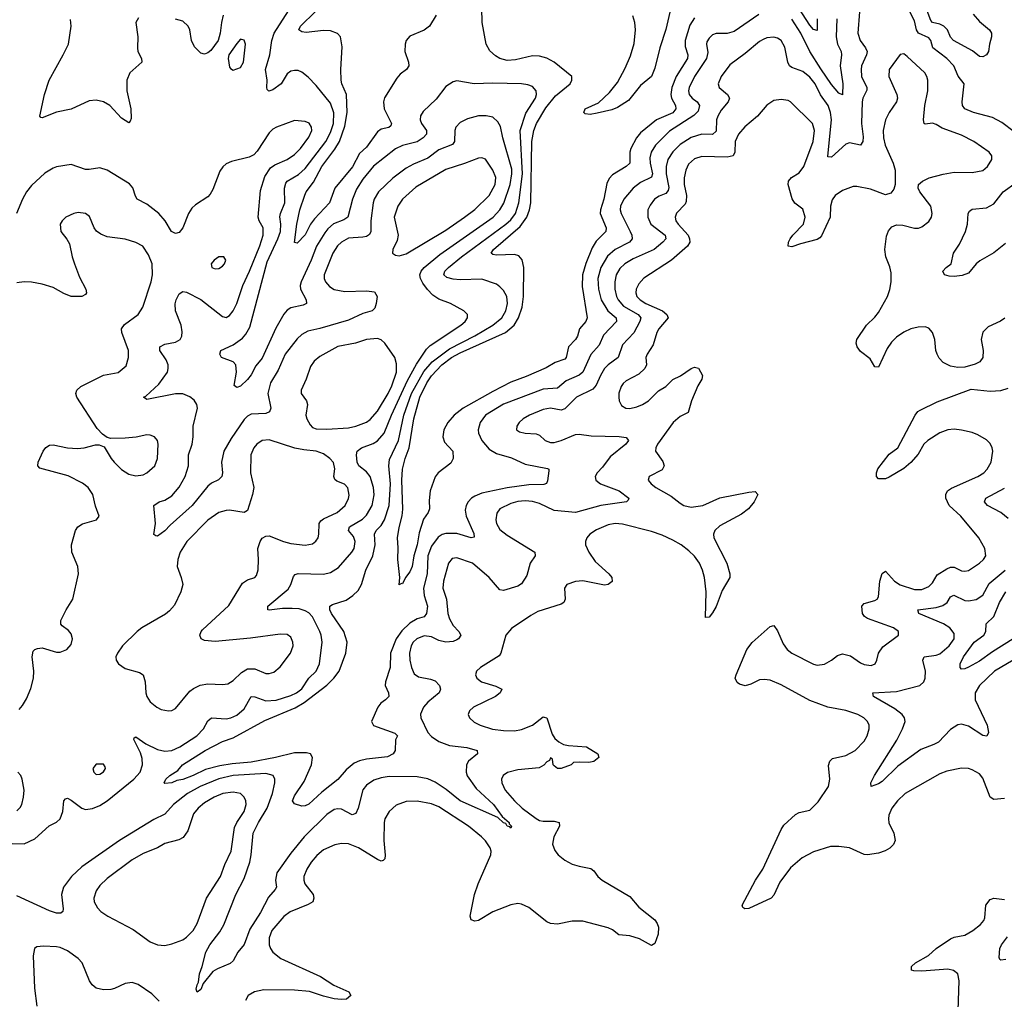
# Model space of a CAD drawing. Header units: inches. Extents: x 1449094 to 1618372, y 389908 to 534307.
# Tile 453 of 494: x 1590265 to 1595728, y 510648 to 516086. Entities that reach past the tile are written whole.
import ezdxf

# ---------------------------------------------------------------- set-up
doc = ezdxf.new("R2010")
doc.units = ezdxf.units.IN
doc.header["$MEASUREMENT"] = 0
doc.layers.add('B5591', color=7, linetype='Continuous')

msp = doc.modelspace()

# ---------------------------------------------------------------- linework, layer by layer
at = {"layer": 'B5591', "color": 5}
for points, elevation in [([(1593908.8, 516290), (1593850, 516032.1), (1593816.3, 515930), (1593790, 515816.3), (1593770, 515769.7), (1593710, 515720.9), (1593642.7, 515637.3), (1593582.2, 515597.8), (1593550, 515584.5), (1593470, 515566.4), (1593430, 515559.7), (1593403.1, 515563.1), (1593395.1, 515570), (1593403.5, 515590), (1593476.2, 515623.8), (1593537.7, 515682.3), (1593582.1, 515737.9), (1593624, 515816), (1593654.5, 515885.5), (1593674.2, 515954.2), (1593682.8, 516030), (1593678, 516070), (1593667.3, 516107.3)], 380), ([(1594365.8, 516114.2), (1594230, 516020.2), (1594190, 516009), (1594130, 516009.8), (1594110, 516002), (1594090, 515983.5), (1594078, 515962), (1594075.2, 515950), (1594083.2, 515903.2), (1594076, 515870), (1594008.6, 515770), (1593979.8, 515710), (1593976.4, 515690), (1593980.4, 515670), (1593997.1, 515650), (1594024.6, 515630), (1594037.9, 515610), (1594030, 515577.6), (1594006.2, 515553.8), (1593870, 515467.5), (1593792.1, 515390), (1593769, 515350), (1593762, 515318), (1593762.5, 515290), (1593776.6, 515230), (1593770, 515211.1), (1593710, 515181.4), (1593669.3, 515150.7), (1593617.5, 515090), (1593598.9, 515050), (1593597.2, 515030), (1593602.1, 515010), (1593653.2, 514910), (1593661.9, 514890), (1593664.3, 514870), (1593648, 514850), (1593570.1, 514809.9), (1593527.4, 514772.6), (1593489.4, 514710.6), (1593473.2, 514650), (1593475.9, 514590), (1593491.5, 514530), (1593527.8, 514470), (1593574.2, 514430), (1593577.4, 514410), (1593504.8, 514335.2), (1593481.2, 514278.8), (1593433.4, 514226.6), (1593390.1, 514130), (1593370, 514112.8), (1593298.2, 514081.8), (1593250, 514040.8), (1593170, 514034.5), (1592950, 513952.2), (1592850.3, 513890), (1592819.7, 513850), (1592809.1, 513810), (1592811.1, 513790), (1592829.2, 513750), (1592870, 513701.8), (1592910, 513678), (1592994.1, 513654.1), (1593070, 513618.7), (1593194.1, 513594.1), (1593200.5, 513590), (1593201.1, 513581.1), (1593194.3, 513525.7), (1593188.5, 513511.5), (1593173.7, 513506.3), (1593090, 513504.2), (1592970, 513487.7), (1592830, 513457.3), (1592790, 513441.7), (1592771.4, 513430), (1592753.2, 513410), (1592742.3, 513390), (1592737.5, 513362.5), (1592742.3, 513330), (1592785.7, 513234.3), (1592786.4, 513213.6), (1592770, 513209.1), (1592690, 513234.4), (1592630, 513234), (1592610, 513227.9), (1592587, 513213), (1592550, 513163.1), (1592529.2, 513110), (1592526.3, 513010), (1592505.1, 512930), (1592510, 512890.3), (1592528, 512830), (1592523.3, 512790), (1592509.1, 512770.9), (1592470, 512759.7), (1592430, 512736.4), (1592385.9, 512694.1), (1592353.8, 512650), (1592323.5, 512570), (1592320.5, 512490), (1592294, 512410), (1592293.8, 512390), (1592312.2, 512350), (1592314, 512330), (1592295.8, 512310), (1592268.7, 512291.3), (1592251.7, 512270), (1592217.1, 512190), (1592227.6, 512167.6), (1592346, 512126), (1592362, 512110), (1592351, 512089), (1592347.7, 512030), (1592338, 512010), (1592306.1, 511993.9), (1592190, 511981.6), (1592150, 511971.5), (1592121.2, 511958.8), (1592077.5, 511922.5), (1592030, 511868.4), (1591941.7, 511798.3), (1591870, 511731.6), (1591850, 511722), (1591830, 511721.2), (1591790, 511732.7), (1591779.6, 511750), (1591790, 511778.4), (1591843.1, 511856.9), (1591883.7, 511950), (1591890.6, 511990.6), (1591878, 512010), (1591856.8, 512016.8), (1591790, 512016.1), (1591684.4, 511990), (1591550, 511964), (1591443.9, 511956.1), (1591376.2, 511943.8), (1591295.6, 511924.4), (1591228, 511890), (1591170, 511869), (1591137.2, 511862.8), (1591110, 511849.7), (1591070, 511846.6), (1591066, 511850), (1591076, 511870), (1591098, 511890), (1591142.2, 511917.8), (1591169, 511950), (1591294.7, 512030), (1591390, 512079.8), (1591450, 512099.5), (1591624.7, 512195.3), (1591793.9, 512266.1), (1591844.4, 512295.6), (1591970, 512392), (1592008.8, 512430), (1592038.1, 512470), (1592075.7, 512570), (1592081.4, 512630), (1592062.9, 512690), (1591995.2, 512790), (1591986.3, 512810), (1591985.1, 512830), (1592000.5, 512839.5), (1592076, 512864), (1592114, 512890), (1592143, 512917), (1592161.7, 512950), (1592184.9, 513030), (1592224.7, 513110), (1592238.3, 513170), (1592234, 513230), (1592243.2, 513250), (1592270, 513277.7), (1592289.9, 513310), (1592315.1, 513390), (1592323.1, 513510), (1592312.8, 513610), (1592316.3, 513643.7), (1592367.8, 513750), (1592396.5, 513890), (1592439, 514010), (1592507, 514133), (1592553.4, 514186.6), (1592650, 514257.9), (1592790, 514330.4), (1592891.2, 514390), (1592939.6, 514430), (1592962.8, 514470), (1592971.6, 514510), (1592968, 514550), (1592950, 514581.7), (1592930, 514603.5), (1592910, 514616.8), (1592830, 514644.8), (1592710, 514641.6), (1592670, 514644.8), (1592635.5, 514655.5), (1592618.7, 514670), (1592624.2, 514690), (1592643.7, 514710), (1592716.1, 514770), (1592962.7, 514950), (1592990, 514975.7), (1593015.3, 515010), (1593035.6, 515070), (1593054.3, 515230), (1593042.6, 515470), (1593073.9, 515566.1), (1593126.6, 515650), (1593132.5, 515670), (1593131.1, 515690), (1593110, 515714.4), (1593084.8, 515724.8), (1593050, 515729.8), (1592890, 515733.5), (1592786, 515730), (1592690, 515745.6), (1592670, 515740.7), (1592630, 515714), (1592575.1, 515644.9), (1592504.1, 515575.9), (1592488.8, 515551.2), (1592486.5, 515530), (1592494.5, 515510), (1592523, 515470), (1592521.5, 515450), (1592503.5, 515430), (1592470, 515408.1), (1592390, 515386.5), (1592350, 515368.5), (1592228.1, 515271.9), (1592170, 515199.8), (1592134.4, 515145.6), (1592111.9, 515090), (1592085.6, 514990), (1592064.6, 514975.4), (1592007.2, 514952.8), (1591975.1, 514924.9), (1591957.7, 514902.3), (1591911.4, 514828.6), (1591883, 514750), (1591827, 514630), (1591822.1, 514610), (1591823.5, 514590), (1591853.8, 514530), (1591855.8, 514510), (1591838.7, 514501.3), (1591770, 514485.7), (1591750, 514473.6), (1591730, 514450.9), (1591686.9, 514373.1), (1591610, 514207.4), (1591576.3, 514163.7), (1591550, 514114), (1591530, 514088.2), (1591490, 514051.8), (1591470, 514043.7), (1591456, 514056), (1591467.9, 514130), (1591464, 514170), (1591450, 514186.3), (1591385.2, 514210), (1591375.1, 514230), (1591380.9, 514250), (1591450, 514281.6), (1591501.5, 514318.5), (1591520.5, 514339.5), (1591541.5, 514378.5), (1591638.3, 514741.7), (1591698.3, 514870), (1591711.9, 514910), (1591714.6, 514950), (1591709.4, 514990.6), (1591712, 515010), (1591735.8, 515070), (1591735.2, 515150), (1591742.1, 515177.9), (1591750, 515190.1), (1591812.9, 515227.1), (1591850, 515259.4), (1591963.4, 515410), (1591990, 515459.7), (1592006.1, 515510), (1592008, 515568), (1591990, 515622.2), (1591910, 515719.7), (1591865.9, 515765.9), (1591830, 515794), (1591810, 515802.9), (1591790, 515804.5), (1591770, 515799.5), (1591750, 515785.2), (1591716.4, 515730), (1591670, 515695.6), (1591648.1, 515688.1), (1591638.6, 515698.6), (1591636.2, 515710), (1591638, 515750), (1591629.3, 515810), (1591652.3, 515890), (1591663.7, 515970), (1591676.9, 516010), (1591790, 516187.4)], 440), ([(1592576.9, 516110), (1592538.4, 516050), (1592510, 516028.2), (1592430, 515993.8), (1592409.2, 515970), (1592403.5, 515950), (1592401.5, 515910), (1592423.2, 515850), (1592423.6, 515830), (1592411.6, 515810), (1592376.4, 515783.6), (1592358.5, 515761.5), (1592290, 515651.6), (1592283.2, 515630), (1592287.2, 515590), (1592329, 515510), (1592324.2, 515495.8), (1592312.6, 515487.4), (1592270, 515477.7), (1592250, 515463.1), (1592190, 515378.7), (1592150, 515343.4), (1592111.7, 515268.3), (1592014.5, 515150), (1591984.7, 515070), (1591900.5, 514979.5), (1591879.5, 514950), (1591850, 514891.3), (1591805.2, 514845.2), (1591789.7, 514849.7), (1591802.1, 514950), (1591819.3, 515030), (1591847.4, 515112.6), (1591855.5, 515130), (1591896.3, 515183.7), (1591941.2, 515270), (1592013.5, 515366.5), (1592038.9, 515410), (1592070, 515494.7), (1592082.4, 515570), (1592078.7, 515670), (1592052, 515730), (1592048.8, 515750), (1592047, 515810), (1592054.4, 515934.4), (1592045.5, 515990), (1592029.3, 516009.3), (1591990, 516023.4), (1591950, 516025.6), (1591853.8, 516013.8), (1591830, 516017.4), (1591813.6, 516030), (1591822.7, 516050), (1591990, 516214.2)], 420), ([(1594924.6, 516130), (1594915.1, 516010), (1594929.4, 515970), (1594959, 515930), (1594966.8, 515910), (1594964.1, 515890), (1594936.1, 515830), (1594933.5, 515810), (1594936.6, 515770), (1594965, 515710), (1594965.8, 515694.2), (1594943.2, 515650), (1594940.1, 515630), (1594936.1, 515510), (1594945, 515435), (1594943.9, 515410), (1594930, 515389.8), (1594870, 515401.8), (1594850, 515394.8), (1594770, 515322), (1594750, 515325.2), (1594749, 515329), (1594769.2, 515530), (1594764.5, 515570), (1594750.8, 515610), (1594707.7, 515667.7), (1594678.5, 515730), (1594650, 515766.8), (1594610, 515797.5), (1594550, 515820.7), (1594536.8, 515830), (1594527.4, 515850), (1594510, 515932.3), (1594489.8, 515969.8), (1594470, 515983.1), (1594450, 515987.8), (1594410, 515984.1), (1594390, 515976.2), (1594370, 515964.8), (1594290, 515897.1), (1594205.4, 515834.6), (1594156.8, 515770), (1594141.2, 515730), (1594146.7, 515710), (1594193, 515670), (1594203.2, 515650), (1594196.5, 515630), (1594157.5, 515582.6), (1594138, 515550), (1594132.2, 515530), (1594130, 515466.3), (1594110, 515449.1), (1594050, 515449.9), (1593990, 515431.6), (1593930, 515392.4), (1593888.4, 515351.6), (1593862.2, 515310), (1593853, 515270), (1593852.7, 515230), (1593866.1, 515153.9), (1593863, 515137), (1593850, 515121.4), (1593813.5, 515106.5), (1593788.1, 515090), (1593763, 515057), (1593751.1, 515030), (1593750.9, 514990), (1593767.8, 514950), (1593846.5, 514890), (1593851, 514870), (1593834.2, 514850), (1593784.7, 514810), (1593670, 514757.7), (1593623.2, 514730), (1593595.8, 514704.2), (1593575.3, 514670), (1593567, 514630), (1593567.7, 514590), (1593576.3, 514550), (1593586.3, 514530), (1593616.2, 514496.2), (1593696.8, 514450), (1593712.5, 514430), (1593706.9, 514410), (1593673.1, 514346.9), (1593610, 514280.9), (1593585.8, 514210), (1593530, 514170.6), (1593510.9, 514149.1), (1593487.6, 514110), (1593463.8, 514056.2), (1593445.9, 514034.1), (1593354.9, 513990), (1593290, 513926.4), (1593270, 513918.8), (1593210, 513929.8), (1593170, 513921.5), (1593094.4, 513890), (1593058.7, 513870), (1593037, 513850), (1593023.7, 513830), (1593022.4, 513810), (1593037.7, 513797.7), (1593070, 513790.3), (1593130, 513787.4), (1593150, 513779.5), (1593180.5, 513750), (1593210, 513739.7), (1593230, 513739.7), (1593269.2, 513749.2), (1593350, 513783.2), (1593370, 513785.5), (1593436, 513776), (1593591.5, 513771.5), (1593630, 513766), (1593643.1, 513750), (1593628.7, 513730), (1593541, 513659), (1593498.8, 513601.2), (1593469.1, 513570), (1593458.6, 513550), (1593462, 513530), (1593487.8, 513510), (1593591.5, 513470), (1593645.5, 513430), (1593641.4, 513418.6), (1593631.3, 513410), (1593490, 513388.9), (1593350, 513350.9), (1593230, 513361.3), (1593150, 513399.5), (1593110, 513411), (1593070, 513415.6), (1593030, 513411.6), (1592990, 513400.6), (1592929.6, 513370.4), (1592912.7, 513347.3), (1592906.4, 513310), (1592910.2, 513290), (1592930, 513256.9), (1592970, 513223.8), (1593122.6, 513130), (1593124.6, 513110), (1593097.2, 513070), (1593079.6, 513000.4), (1593050, 512954), (1593030, 512941.1), (1592950, 512917.3), (1592930, 512921.7), (1592870.9, 512990), (1592778, 513070), (1592690, 513098.3), (1592665.7, 513094.3), (1592644, 513070), (1592616.6, 512970), (1592612.6, 512930), (1592633.4, 512870), (1592641.5, 512790), (1592650, 512760.5), (1592670, 512722.4), (1592702.4, 512690), (1592712, 512670), (1592699.5, 512650), (1592690, 512643.5), (1592670, 512634.6), (1592630, 512630.6), (1592590, 512639.4), (1592550, 512660.6), (1592510, 512666.6), (1592468.1, 512650), (1592448.5, 512630), (1592437.1, 512610), (1592427.3, 512570), (1592430, 512531.3), (1592439.3, 512490), (1592454.4, 512454.4), (1592477.5, 512437.5), (1592545.3, 512425.3), (1592570, 512415.6), (1592594, 512390), (1592600.3, 512370), (1592591.8, 512350), (1592530, 512298.2), (1592505.2, 512270), (1592488.8, 512231.2), (1592491, 512210), (1592530, 512129.2), (1592550, 512106.2), (1592590, 512078.7), (1592650, 512056.4), (1592745.8, 512045.7), (1592803, 512030), (1592804.9, 512010), (1592755.5, 511970), (1592744.3, 511950), (1592741.7, 511910), (1592748.2, 511888.2), (1592797.7, 511817.7), (1592893.7, 511730), (1592942.5, 511662.5), (1592980.5, 511630), (1592981.6, 511621.6), (1592994.4, 511610), (1592990, 511599), (1592985.6, 511605.6), (1592970, 511609.7), (1592963.3, 511623.3), (1592950, 511628.4), (1592918.4, 511658.4), (1592710, 511749.9), (1592632, 511812), (1592570, 511853.6), (1592530, 511872.8), (1592470, 511884), (1592315.1, 511884.9), (1592270, 511878.3), (1592230, 511865), (1592190, 511837.8), (1592169.1, 511810.9), (1592143.3, 511710), (1592130, 511680.4), (1592110, 511672.5), (1592050, 511704.2), (1592030, 511706.5), (1592010, 511701.5), (1591970, 511673.5), (1591843.5, 511550), (1591770, 511458.6), (1591691.4, 511350), (1591684.5, 511310), (1591689.3, 511270), (1591683, 511257), (1591644.9, 511215.1), (1591600.6, 511130), (1591542.6, 511037.4), (1591510, 510952.8), (1591474.7, 510910), (1591450, 510862), (1591433.4, 510846.6), (1591362, 510818), (1591337.1, 510802.9), (1591284, 510736), (1591270, 510702), (1591250, 510688), (1591245.2, 510705.2), (1591249.3, 510729.3), (1591256.5, 510743.5), (1591262.9, 510790), (1591278.4, 510830), (1591298.2, 510910), (1591319.8, 510950), (1591376.4, 511023.6), (1591397.9, 511062.1), (1591463.8, 511230), (1591510, 511318.9), (1591541.5, 511410), (1591549.9, 511449.9), (1591560.2, 511570), (1591589.9, 511630), (1591638.7, 511710), (1591668.6, 511790), (1591681.6, 511850), (1591681.5, 511870), (1591671.3, 511890), (1591630, 511900.8), (1591450, 511889.9), (1591370, 511871.5), (1591266.4, 511830), (1591195.7, 511790), (1591119.1, 511730), (1591070, 511675.2), (1591010, 511645.7), (1590819.7, 511530), (1590610, 511383.4), (1590552, 511330), (1590508.1, 511270), (1590497.8, 511230), (1590506.7, 511150), (1590503.8, 511136.2), (1590493, 511127), (1590470, 511127.1), (1590430, 511138.7), (1590250, 511222.5)], 460), ([(1594010, 516095.7), (1593983.9, 516056.1), (1593957.4, 515970), (1593957.4, 515937.4), (1593971.7, 515890), (1593970.6, 515870), (1593908, 515770), (1593883.4, 515710), (1593878.4, 515670), (1593882, 515650), (1593904, 515610), (1593906, 515590), (1593890, 515568.1), (1593799, 515530), (1593710, 515458.3), (1593687.5, 515430), (1593655.9, 515370), (1593650.8, 515350), (1593650.7, 515289.3), (1593629.6, 515270.4), (1593554.7, 515225.3), (1593535.7, 515204.3), (1593523.3, 515176.6), (1593506.5, 515090), (1593487.3, 515030), (1593486.2, 515010), (1593518.7, 514930), (1593518, 514910), (1593464.3, 514855.7), (1593440.8, 514819.2), (1593406.7, 514733.3), (1593388.3, 514670), (1593385.3, 514605.3), (1593414.5, 514430), (1593406.2, 514410), (1593371.1, 514370), (1593359.8, 514330), (1593349, 514311), (1593311, 514270), (1593296.6, 514210), (1593290, 514202.2), (1593237.2, 514182.8), (1593186.6, 514153.4), (1593074.7, 514105.3), (1592990, 514073.4), (1592890, 514021.9), (1592725.7, 513930), (1592675, 513890), (1592640.9, 513850), (1592619.3, 513810), (1592612.4, 513770), (1592621.6, 513741.6), (1592668, 513690), (1592670.4, 513649.6), (1592656.5, 513623.5), (1592587.3, 513570), (1592570, 513549), (1592542.3, 513470), (1592536.7, 513416.7), (1592538.9, 513370), (1592531.8, 513350), (1592506.1, 513313.9), (1592481.8, 513238.2), (1592471.5, 513170), (1592451.9, 513110), (1592442.6, 513050), (1592430, 513020.9), (1592406, 512990), (1592390, 512955.3), (1592383.6, 512956.4), (1592370, 512948), (1592374, 512990), (1592363.6, 513090), (1592366, 513154), (1592360.9, 513210), (1592370, 513266.8), (1592387.7, 513332.3), (1592391.6, 513368.4), (1592386.4, 513530), (1592389.9, 513590), (1592404.8, 513650), (1592426.4, 513710), (1592451.4, 513870), (1592485.5, 513990), (1592525, 514070), (1592550, 514109.6), (1592608.1, 514170), (1592662, 514210), (1592710, 514236.6), (1592961.1, 514350), (1593008.1, 514390), (1593032.2, 514430), (1593052.3, 514490), (1593061, 514550), (1593062, 514710), (1593052.3, 514752.3), (1593034.2, 514774.2), (1593010, 514782.7), (1592910, 514779.4), (1592890, 514783.1), (1592882, 514790), (1592894.8, 514810), (1593042.4, 514937.6), (1593079.6, 514990), (1593094.5, 515030), (1593101.5, 515070), (1593106.8, 515410), (1593117.5, 515470), (1593133.3, 515510), (1593183.9, 515596.1), (1593237.7, 515662.3), (1593318.7, 515730), (1593329.6, 515750), (1593329.6, 515770), (1593230, 515850.7), (1593190, 515871.4), (1593150, 515883.9), (1593110, 515885.7), (1593016.9, 515863.1), (1592970, 515859.6), (1592930, 515869.9), (1592905.8, 515885.8), (1592873, 515913), (1592852.9, 515950), (1592830.7, 516070), (1592829, 516150)], 420), ([(1594690.1, 516090), (1594690, 516026), (1594670, 516030.9), (1594650, 516056), (1594587.9, 516150)], 420), ([(1595851.4, 515411.4), (1595714.3, 515514.3), (1595662.4, 515542.4), (1595558, 515570), (1595510, 515591.8), (1595496.3, 515610), (1595495.1, 515630), (1595506.3, 515730), (1595473, 515773), (1595449, 515830), (1595409.9, 515869.9), (1595331.9, 515930), (1595321.5, 515970), (1595310, 515984.2), (1595251.7, 516011.7), (1595240.6, 516030), (1595230, 516079.1), (1595203.6, 516130)], 460), ([(1595555.6, 516115.6), (1595590, 516076), (1595646, 516030), (1595658.2, 516010), (1595658, 515990), (1595646.4, 515950), (1595641, 515910), (1595630, 515889.9), (1595610, 515879.4), (1595590, 515880.7), (1595552.4, 515912.4), (1595447.2, 515970), (1595429.6, 515989.5), (1595412.3, 516030), (1595393, 516050), (1595370, 516061.4), (1595330.8, 516070.8), (1595320.6, 516080.6), (1595295.6, 516150)], 440), ([(1590924.4, 516095.6), (1590910.2, 516070), (1590921.2, 515990), (1590918.8, 515930), (1590921.2, 515910), (1590940.3, 515870), (1590943.7, 515850), (1590875.6, 515790), (1590859.5, 515750), (1590859.8, 515690), (1590881.5, 515590), (1590882.8, 515537.2), (1590878.3, 515521.7), (1590870, 515512.7), (1590830, 515539.1), (1590765.7, 515610), (1590730, 515630.6), (1590690, 515639.1), (1590650, 515635), (1590550, 515589.7), (1590470, 515571.6), (1590390, 515540.9), (1590382.5, 515542.5), (1590377.2, 515550), (1590402, 515670), (1590427.9, 515750), (1590507.3, 515890), (1590536, 515950), (1590550.7, 516050), (1590547, 516087)], 440), ([(1591395, 516110), (1591385, 516070), (1591378.3, 516010), (1591365.9, 515970), (1591324.9, 515915.1), (1591310, 515900.9), (1591290, 515894.5), (1591270, 515900.4), (1591235.5, 515935.5), (1591218.3, 515970), (1591208.4, 516030), (1591199.8, 516050), (1591170, 516076.8), (1591129.3, 516089.3)], 440), ([(1594799.1, 516090), (1594795.2, 515990), (1594802.5, 515950), (1594822.3, 515910), (1594825.5, 515890), (1594817.5, 515830), (1594833.2, 515730), (1594830, 515669.2), (1594810, 515677.7), (1594770, 515725.7), (1594710, 515813.3), (1594649.9, 515910), (1594600.1, 516010), (1594550, 516089.1)], 440), ([(1595731.4, 514428.6), (1595707.9, 514412.1), (1595638.7, 514381.3), (1595609.1, 514350.9), (1595599.5, 514310), (1595612, 514250), (1595608.5, 514210), (1595592.8, 514187.3), (1595566.9, 514173.1), (1595510, 514157.4), (1595470, 514154.3), (1595430, 514161.7), (1595390, 514183), (1595367.2, 514207.2), (1595355.1, 514230), (1595348.6, 514250), (1595342.7, 514310), (1595330, 514349.4), (1595310, 514373.6), (1595290, 514380.5), (1595250, 514379.7), (1595210, 514369.7), (1595170, 514350.9), (1595130, 514323.5), (1595103.4, 514296.6), (1595079.1, 514260.9), (1595030, 514157.2), (1595010, 514159), (1594983.5, 514203.5), (1594930, 514244.4), (1594911.1, 514270), (1594906.4, 514290), (1594910, 514310.4), (1594963, 514390), (1595010, 514434.3), (1595030, 514460.3), (1595080.3, 514550), (1595092.8, 514587.2), (1595100.9, 514630), (1595100.4, 514680.4), (1595093.8, 514713.8), (1595070.6, 514770), (1595066, 514810), (1595075.6, 514884.4), (1595086.1, 514913.9), (1595104.7, 514935.3), (1595130, 514946.9), (1595165.8, 514945.8), (1595230, 514928), (1595251.8, 514928.2), (1595270, 514936.3), (1595310, 514966), (1595324.7, 514990), (1595328, 515010), (1595321.3, 515050), (1595259.7, 515130), (1595249.6, 515150), (1595252.3, 515170), (1595274, 515190), (1595311.6, 515208.4), (1595388.6, 515228.6), (1595450, 515240.1), (1595550, 515237.8), (1595610, 515249.1), (1595635.8, 515270), (1595659.7, 515310), (1595658.9, 515330), (1595644.2, 515350), (1595558.9, 515410), (1595490, 515444.3), (1595384.5, 515484.5), (1595350, 515504.4), (1595330, 515510.7), (1595290, 515506.4), (1595284.2, 515510), (1595280.8, 515530), (1595287.6, 515610), (1595303.5, 515690), (1595303.5, 515750), (1595298, 515770), (1595286.9, 515790), (1595190, 515880.9), (1595170, 515896), (1595150, 515893.2), (1595089.1, 515810), (1595087.1, 515770), (1595131.4, 515670), (1595134.9, 515650), (1595131.1, 515628.9), (1595090.3, 515570), (1595070, 515529.6), (1595056.1, 515470), (1595057.9, 515430), (1595067.2, 515390), (1595112.6, 515290), (1595123.7, 515250), (1595123, 515170), (1595115.9, 515144.1), (1595098, 515122), (1595070, 515114.2), (1594985.6, 515145.6), (1594910, 515160.4), (1594890, 515159.2), (1594830, 515137.2), (1594790.3, 515110), (1594774.1, 515085.9), (1594764.6, 515050), (1594762.7, 514990), (1594714.4, 514885.6), (1594705.3, 514874.7), (1594690, 514865.8), (1594597.5, 514842.5), (1594550, 514825.1), (1594530, 514829.2), (1594531.5, 514850), (1594540.4, 514870), (1594554.5, 514890), (1594615, 514950), (1594622.6, 514990), (1594610, 515033.7), (1594566.6, 515066.6), (1594551.6, 515091.6), (1594529.9, 515170), (1594531.8, 515190), (1594547.1, 515210), (1594590, 515236.2), (1594615.5, 515270), (1594668.6, 515410), (1594676.1, 515470), (1594664, 515510), (1594542.7, 515630), (1594530, 515636.9), (1594490, 515643), (1594450, 515636.9), (1594410, 515611.8), (1594358.7, 515550), (1594289.5, 515490.5), (1594253.8, 515450), (1594234.6, 515410), (1594234.1, 515350), (1594224.2, 515330), (1594190, 515321.9), (1594050, 515326.8), (1594010, 515313), (1593976.8, 515283.2), (1593960.9, 515250), (1593951.3, 515208.7), (1593952.7, 515170), (1593964.6, 515110), (1593964, 515076), (1593957.9, 515062.1), (1593910, 515012.1), (1593902.5, 514990), (1593905.9, 514970), (1593918.7, 514950), (1593973.4, 514890), (1593982.1, 514870), (1593983.9, 514850), (1593971.4, 514828.6), (1593882, 514750), (1593729.2, 514650.8), (1593700.8, 514619.2), (1593686.6, 514590), (1593684.1, 514570), (1593690.1, 514550), (1593707.2, 514530), (1593739.3, 514510), (1593831.8, 514470), (1593855, 514450), (1593863.5, 514430), (1593810.9, 514370), (1593801.2, 514350), (1593779.8, 514280.2), (1593746.7, 514230), (1593740.3, 514210), (1593743.2, 514170), (1593734, 514150), (1593701.3, 514118.7), (1593630, 514081.4), (1593612.9, 514067.1), (1593602, 514050), (1593590, 514013.2), (1593589.4, 513990), (1593591.9, 513970), (1593604.3, 513944.3), (1593628, 513930), (1593650, 513927.9), (1593690, 513936.6), (1593720.5, 513950), (1593754, 513970), (1593810, 514024.9), (1593849.7, 514050), (1593890, 514089.1), (1593931.1, 514108.9), (1593990, 514149.1), (1594010, 514157.7), (1594032, 514152), (1594052.9, 514110), (1594050.3, 514090), (1594027.3, 514052.7), (1593992.4, 513970), (1593974.4, 513905.6), (1593930, 513883.9), (1593890.3, 513850), (1593803.7, 513730), (1593794, 513710), (1593792.7, 513690), (1593833.1, 513633.1), (1593840.3, 513610), (1593830, 513588), (1593758, 513550), (1593752.4, 513530), (1593768.8, 513510), (1593794.9, 513490), (1593880.2, 513440.2), (1593930, 513401.6), (1593950, 513389.3), (1593990, 513380.2), (1594055.1, 513390), (1594150, 513431.4), (1594310, 513464), (1594346, 513466), (1594361, 513450), (1594340.5, 513410), (1594308.5, 513370), (1594270, 513341.4), (1594150, 513277.2), (1594121.7, 513250), (1594115.3, 513230), (1594117.3, 513210), (1594189.1, 513070), (1594206.3, 513010), (1594204.6, 512990), (1594162.7, 512917.3), (1594130, 512829.3), (1594110, 512793.2), (1594090, 512769), (1594070, 512768), (1594073.5, 512910), (1594064.6, 512990), (1594054, 513030), (1594036.5, 513070), (1594008.5, 513108.5), (1593977.8, 513137.8), (1593935.3, 513170), (1593890, 513196.5), (1593830, 513224.3), (1593770, 513244.9), (1593610, 513285.7), (1593570, 513288.4), (1593530, 513281.7), (1593465.1, 513254.9), (1593428.8, 513230), (1593411.8, 513210), (1593403.7, 513190), (1593404.2, 513170), (1593423.2, 513130), (1593458.7, 513078.7), (1593534.9, 513010), (1593550.5, 512990), (1593553, 512967), (1593531.3, 512950), (1593510, 512946.6), (1593390, 512971.1), (1593350, 512968), (1593300.7, 512950), (1593288.7, 512930), (1593291.6, 512870), (1593283.8, 512850), (1593270, 512841.1), (1593139.6, 512800.4), (1593100.7, 512779.3), (1592993.7, 512706.3), (1592962.6, 512670), (1592934.9, 512570), (1592925.3, 512554.7), (1592821.1, 512490), (1592800.3, 512470), (1592794.6, 512450), (1592801.7, 512430), (1592827, 512410), (1592907.1, 512387.1), (1592939.5, 512370), (1592931.7, 512350), (1592904.6, 512330), (1592783.1, 512270), (1592760.3, 512250), (1592753.4, 512230), (1592761.1, 512210), (1592786.8, 512186.8), (1592819.3, 512170), (1592887.7, 512147.7), (1592950, 512139.5), (1593010, 512139.4), (1593050, 512145.4), (1593110.5, 512169.5), (1593170, 512215.3), (1593174.6, 512214.6), (1593190.2, 512210.2), (1593220.4, 512120.5), (1593235.3, 512095.2), (1593257.3, 512077.3), (1593283.4, 512063.4), (1593310, 512057.1), (1593410.2, 512050.2), (1593473.4, 512010), (1593479.1, 511990), (1593450, 511967.8), (1593422.5, 511962.5), (1593370, 511965.2), (1593338, 511962), (1593324.7, 511950), (1593270, 511929.8), (1593248.7, 511930), (1593230, 511944), (1593225.2, 511950), (1593222, 511982), (1593210, 511988), (1593205.5, 511974.5), (1593190, 511966), (1593172.7, 511947.3), (1593147.2, 511932.8), (1593030, 511922), (1592972.2, 511907.8), (1592948.4, 511890), (1592938.7, 511870), (1592939.6, 511850), (1592959.6, 511810), (1593011.2, 511750), (1593053.2, 511710), (1593130, 511652), (1593150, 511641), (1593170, 511636.6), (1593230, 511637.5), (1593259.3, 511630), (1593260.9, 511610), (1593229.3, 511550), (1593222.3, 511510), (1593234, 511474), (1593253.2, 511450), (1593290, 511420.2), (1593330, 511399.1), (1593370, 511386.5), (1593434.4, 511374.4), (1593450, 511361.5), (1593472.8, 511330), (1593496.5, 511310), (1593650, 511219), (1593700.7, 511160.7), (1593788.9, 511088.9), (1593802.4, 511070), (1593808.8, 511048.8), (1593807.6, 511010), (1593790, 510958), (1593770, 510946.9), (1593703.6, 510983.6), (1593650, 511000.4), (1593590, 511005.6), (1593553.5, 511033.5), (1593530, 511044.2), (1593390, 511081.5), (1593330, 511082.3), (1593250, 511064.7), (1593210, 511069.6), (1593190, 511078), (1593090, 511158.3), (1593050, 511176.9), (1593030, 511180.5), (1592990, 511173), (1592890, 511134.2), (1592810, 511086.3), (1592790, 511082), (1592770, 511089.2), (1592764.5, 511110), (1592788.3, 511230), (1592809.7, 511290), (1592879.1, 511450), (1592881.7, 511470), (1592876, 511490), (1592850, 511528), (1592828.3, 511550), (1592755.1, 511610), (1592590, 511717.4), (1592550, 511733.9), (1592471, 511749), (1592410, 511746.2), (1592354.5, 511725.5), (1592314.6, 511690), (1592291.4, 511650), (1592287.2, 511630), (1592285.6, 511530), (1592292.2, 511447.8), (1592291.3, 511428.7), (1592281.6, 511418.4), (1592270, 511415.8), (1592250, 511424.5), (1592145.1, 511490), (1592090, 511511.4), (1592050, 511513.6), (1592013.9, 511506.1), (1591950, 511477.4), (1591913.9, 511446.1), (1591882.9, 511410), (1591857.5, 511370), (1591841.2, 511330), (1591841.2, 511310), (1591848.2, 511290), (1591892.8, 511230), (1591897.8, 511210), (1591891.3, 511190), (1591866.2, 511173.8), (1591765.8, 511134.2), (1591730, 511108.6), (1591664.3, 511030), (1591649.3, 510990), (1591650.2, 510950.2), (1591656.9, 510930), (1591670.3, 510910), (1591714.8, 510874.8), (1591934.8, 510774.8), (1592007.8, 510727.7), (1592091, 510690), (1592102.8, 510670), (1592078, 510650), (1592050, 510646.9), (1592010, 510651.5), (1591950, 510666), (1591872.4, 510692.4), (1591790, 510699.4), (1591619.2, 510700.8), (1591567.7, 510690), (1591532.4, 510670), (1591517.5, 510642.5)], 480), ([(1590090, 511516.8), (1590290, 511511.4), (1590350, 511539.8), (1590429.3, 511610.7), (1590470, 511631.3), (1590490, 511649.2), (1590505.2, 511690), (1590510, 511750.8), (1590519.6, 511760.4), (1590530, 511764.2), (1590550, 511753.2), (1590610, 511708.4), (1590630, 511702.2), (1590670, 511707.8), (1590710, 511724.9), (1590749.9, 511750), (1590899.1, 511870), (1590933.2, 511910), (1590946.8, 511950), (1590944.6, 511984.6), (1590935.8, 512015.8), (1590898.4, 512090), (1590900.5, 512099.5), (1590910, 512104.9), (1590965.9, 512065.9), (1591030, 512034.4), (1591070, 512025), (1591110, 512029.5), (1591154.2, 512050), (1591248.9, 512111.1), (1591285.5, 512150), (1591310, 512194.9), (1591329.1, 512210.9), (1591410, 512205.5), (1591436.2, 512210), (1591470, 512226), (1591510, 512261.2), (1591550, 512329.1), (1591570, 512327.9), (1591630, 512304.4), (1591689, 512309), (1591770, 512334.9), (1591800.2, 512350), (1591830, 512372.1), (1591870, 512431.2), (1591909.8, 512470), (1591928.2, 512510), (1591942.7, 512630), (1591938, 512670), (1591930.5, 512690), (1591890, 512770.8), (1591870, 512793.2), (1591850, 512805.4), (1591815.1, 512815.1), (1591777, 512817), (1591723.3, 512816.6), (1591648.7, 512808.7), (1591642, 512810), (1591641.6, 512830), (1591755.2, 512924.8), (1591769.8, 512950), (1591784.5, 512995.5), (1591793.8, 513006.2), (1591810, 513012.5), (1591950, 513008.6), (1591990, 513018.2), (1592034.9, 513045.1), (1592108.4, 513130), (1592120.5, 513150), (1592126.5, 513190), (1592116.7, 513216.7), (1592089.8, 513250), (1592094.8, 513270), (1592166.5, 513313.5), (1592190, 513336.3), (1592221.6, 513390), (1592231.9, 513448.1), (1592228.6, 513490), (1592209, 513550), (1592190, 513576.8), (1592147.1, 513610), (1592136.8, 513630), (1592133.1, 513670), (1592137.3, 513690), (1592162.6, 513710), (1592226.1, 513733.9), (1592250, 513748.2), (1592288.1, 513790), (1592328.4, 513890), (1592417.5, 514082.5), (1592467.1, 514172.9), (1592522.4, 514257.6), (1592543.6, 514276.4), (1592712.6, 514390), (1592736.3, 514410), (1592749.6, 514430), (1592749.5, 514450), (1592729.5, 514470), (1592656.2, 514510), (1592590, 514535.2), (1592556.6, 514556.6), (1592527.3, 514587.3), (1592502.6, 514622.6), (1592488.2, 514650), (1592485.7, 514670), (1592492, 514690), (1592508.7, 514710), (1592597.1, 514782.9), (1592891.9, 514990), (1592929.9, 515030), (1592952.2, 515067.8), (1592986.5, 515170), (1592996.6, 515230), (1592996.4, 515256.4), (1592945.9, 515430), (1592932.9, 515493), (1592918.7, 515518.7), (1592890, 515544), (1592852.8, 515552.8), (1592810, 515551.7), (1592750, 515535.9), (1592710, 515515.3), (1592685, 515490), (1592680.2, 515470), (1592678.3, 515410), (1592667.2, 515392.8), (1592590, 515363.4), (1592530, 515316.9), (1592450, 515283.4), (1592410, 515260.9), (1592334.7, 515205.3), (1592256.8, 515130), (1592232.2, 515090), (1592226.8, 515070), (1592212.7, 514970), (1592213.4, 514910), (1592205.9, 514894.1), (1592190, 514883.2), (1592170, 514879.1), (1592090, 514872.3), (1592050, 514851.4), (1592029.4, 514830), (1592002.4, 514790), (1591954.8, 514670), (1591954.3, 514650), (1591961.6, 514630), (1591984.3, 514604.3), (1592010, 514588.6), (1592070, 514577.6), (1592190, 514581.5), (1592234.4, 514574.4), (1592247.9, 514550), (1592243.9, 514510), (1592235.1, 514484.9), (1592220.5, 514470), (1592170, 514454.6), (1592090, 514418.4), (1591930, 514371.1), (1591864, 514356), (1591830, 514337.6), (1591805.2, 514314.8), (1591738.7, 514230), (1591699.4, 514140.6), (1591657.7, 514070), (1591642.3, 514010), (1591659.1, 513930), (1591652, 513910), (1591630, 513899.4), (1591550, 513895.8), (1591530, 513885.7), (1591510, 513867.1), (1591438.5, 513761.5), (1591397, 513690), (1591385.1, 513630), (1591391.1, 513570), (1591386.3, 513550), (1591367.8, 513532.2), (1591330, 513512.7), (1591310, 513496.5), (1591222.6, 513390), (1591099.4, 513280.6), (1591070, 513248.4), (1591030, 513219.3), (1591020.2, 513220.2), (1591009.1, 513229.1), (1591018.4, 513290), (1591009.3, 513390), (1591039, 513410), (1591070, 513418), (1591110, 513442.3), (1591149.9, 513490.1), (1591182.5, 513550), (1591201.9, 513610), (1591201.1, 513670), (1591222, 513730), (1591227.2, 513770), (1591227.2, 513830), (1591252, 513930), (1591248.2, 513950), (1591233.6, 513973.6), (1591210, 513992.4), (1591170, 514008.7), (1591130, 514009.8), (1590970, 513978.4), (1590952.7, 513990), (1590964.5, 513995.5), (1591037.3, 514062.7), (1591084.5, 514130), (1591089.9, 514150), (1591089.1, 514170), (1591077.1, 514197), (1591042.7, 514250), (1591043.5, 514270), (1591070, 514285.5), (1591130, 514295.2), (1591154.7, 514310), (1591164.4, 514330), (1591166, 514354), (1591160.3, 514390), (1591129.8, 514470.2), (1591127.8, 514507.8), (1591134.2, 514530), (1591150, 514563.8), (1591170, 514577), (1591190, 514572.8), (1591270, 514532.1), (1591390, 514438.3), (1591410, 514433.4), (1591430, 514444.2), (1591450, 514470.3), (1591470.6, 514510), (1591503, 514610), (1591540.2, 514690), (1591596.7, 514830), (1591616.4, 514890), (1591616.8, 514930), (1591594.6, 514970), (1591589.1, 514990), (1591602.1, 515137.9), (1591624.9, 515215.1), (1591656.5, 515263.5), (1591680.8, 515279.2), (1591750, 515310.2), (1591790, 515337.7), (1591823.2, 515370), (1591870, 515434.3), (1591887, 515470), (1591885.1, 515490), (1591870.6, 515510.6), (1591850, 515519.7), (1591790, 515526.3), (1591690, 515489.7), (1591670, 515478.3), (1591650, 515458), (1591583.4, 515356.6), (1591563.7, 515336.3), (1591537.8, 515322.2), (1591440.7, 515299.3), (1591410, 515285.1), (1591391.5, 515268.5), (1591375.4, 515244.6), (1591336.7, 515143.3), (1591322.3, 515117.7), (1591310, 515102.7), (1591241.5, 515058.5), (1591220.2, 515039.8), (1591201.3, 515010), (1591170, 514929.5), (1591150, 514903.6), (1591130, 514898.7), (1591107.1, 514910), (1591072.8, 514970), (1591037.8, 515010), (1590970, 515061.4), (1590917.6, 515090), (1590906.9, 515106.9), (1590892.5, 515152.5), (1590874.7, 515174.7), (1590750, 515249.7), (1590710, 515262.9), (1590650, 515253.3), (1590630, 515254.7), (1590550, 515281.1), (1590470, 515269.7), (1590450, 515261.7), (1590405.3, 515234.7), (1590330, 515165.4), (1590303.2, 515130), (1590281.3, 515090), (1590248.3, 515010)], 460), ([(1595735.9, 514844), (1595670, 514790.8), (1595592.6, 514747.4), (1595571.5, 514730), (1595530, 514678.4), (1595494.9, 514665.1), (1595450, 514661.1), (1595422.2, 514662.2), (1595396, 514670), (1595387.3, 514690), (1595406, 514710), (1595434, 514730), (1595445.8, 514790), (1595479.9, 514840.1), (1595513.8, 514910), (1595524.5, 514950), (1595528.7, 515010), (1595536.2, 515023.8), (1595550, 515034.6), (1595630, 515040.7), (1595670, 515064.3), (1595722.4, 515130), (1595866.6, 515233.4)], 460), ([(1590262.5, 512257.5), (1590281.4, 512278.6), (1590303.5, 512316.5), (1590327, 512373), (1590342, 512430), (1590344, 512470), (1590334, 512550), (1590340.1, 512579.9), (1590349, 512590), (1590363.9, 512596.1), (1590390, 512598.4), (1590470, 512575.3), (1590490, 512575.3), (1590526.6, 512590), (1590550, 512617.3), (1590557.4, 512650), (1590550, 512677.2), (1590536.3, 512696.3), (1590500.7, 512720.7), (1590494, 512730), (1590493, 512750), (1590522.4, 512810), (1590559.7, 512870), (1590591.5, 513010), (1590587.6, 513050), (1590553.7, 513130), (1590553.5, 513170), (1590575.6, 513250), (1590587, 513270), (1590613.4, 513286.6), (1590691.1, 513308.9), (1590706, 513330), (1590686.3, 513386.3), (1590671.7, 513450), (1590644.4, 513490), (1590613.5, 513513.5), (1590533.5, 513553.5), (1590376, 513596), (1590365.2, 513610), (1590367, 513630), (1590394.5, 513690), (1590409.7, 513710.3), (1590430, 513723.8), (1590450, 513726.7), (1590530, 513710.2), (1590586.4, 513706.4), (1590622, 513710), (1590685.8, 513725.8), (1590706, 513726), (1590734.4, 513714.4), (1590771.8, 513650), (1590789, 513630), (1590830, 513588.9), (1590870, 513562.8), (1590910, 513553.4), (1590950, 513560.2), (1590970, 513570.2), (1591014.7, 513610), (1591029.7, 513650), (1591034.3, 513730), (1591029.6, 513750), (1591012.3, 513770), (1590990, 513780.5), (1590970, 513781.3), (1590911.3, 513768.7), (1590850, 513763.1), (1590770, 513760.7), (1590750, 513766), (1590724.9, 513784.9), (1590695.9, 513815.9), (1590581.4, 513990), (1590576.1, 514010), (1590581.5, 514030), (1590603.6, 514050), (1590730, 514113.2), (1590812.2, 514127.7), (1590855.3, 514164.7), (1590869.8, 514210), (1590868.8, 514250), (1590831.7, 514350), (1590830.9, 514370), (1590846.2, 514393.8), (1590923.1, 514450), (1590949.2, 514490.8), (1590994.5, 514630), (1591002.9, 514670), (1590999.8, 514730), (1590980.2, 514780.2), (1590948, 514828), (1590910, 514849.7), (1590850, 514868.4), (1590750, 514880.4), (1590714.5, 514894.5), (1590691.9, 514911.9), (1590677.6, 514930), (1590653.3, 514993.3), (1590630, 515009.3), (1590590, 515015.6), (1590566, 515010), (1590520.7, 514990), (1590501.6, 514970), (1590490.6, 514950), (1590493.4, 514910), (1590527.3, 514867.3), (1590541.7, 514841.7), (1590555.8, 514770), (1590568.8, 514730), (1590597, 514657), (1590632.2, 514590), (1590635.5, 514570), (1590630, 514561.2), (1590610, 514549.6), (1590550.2, 514549.8), (1590510, 514566), (1590450, 514599.2), (1590390, 514618.1), (1590330, 514628.1), (1590290, 514629.8), (1590250, 514624.2)], 480), ([(1595730, 511762.7), (1595670, 511758), (1595650, 511769.7), (1595610, 511876.3), (1595590, 511899.1), (1595550, 511922.7), (1595530, 511928.6), (1595490, 511930.9), (1595410, 511914.2), (1595370, 511899.8), (1595177.4, 511790), (1595135.8, 511750), (1595105.2, 511710), (1595088.1, 511670), (1595085.2, 511650), (1595088.6, 511628.6), (1595115.2, 511570), (1595122.3, 511530), (1595112.7, 511507.3), (1595093, 511487), (1595067.9, 511472.1), (1595030, 511458.9), (1594970, 511449.7), (1594950, 511452.8), (1594870, 511488.9), (1594810, 511497.3), (1594763.6, 511496.4), (1594670, 511467.3), (1594606.2, 511433.8), (1594542.7, 511377.3), (1594482.3, 511297.7), (1594450, 511226), (1594434, 511210), (1594310, 511152.3), (1594288, 511150), (1594278, 511158), (1594273.2, 511170), (1594348.6, 511310), (1594388.4, 511371.6), (1594489.9, 511590.1), (1594505.5, 511614.5), (1594570, 511674.6), (1594590, 511684.6), (1594650, 511697.6), (1594695, 511745), (1594753.8, 511830), (1594760.3, 511870), (1594753.3, 511946.7), (1594759.7, 511970), (1594775.5, 511984.5), (1594850, 512001.7), (1594901.6, 512030), (1594950, 512080.5), (1594966.6, 512110), (1594977.7, 512150), (1594977.7, 512170), (1594969.7, 512190), (1594949.7, 512210), (1594915.1, 512230), (1594850, 512252.2), (1594750, 512270.6), (1594650, 512306), (1594490, 512393.6), (1594430, 512419.1), (1594396.1, 512423.9), (1594370, 512420.7), (1594322.3, 512397.7), (1594290, 512389), (1594258.3, 512398.3), (1594246.9, 512406.9), (1594235.5, 512430), (1594240.3, 512450), (1594299.7, 512590), (1594330, 512628.2), (1594430, 512718), (1594450, 512724), (1594470, 512693.4), (1594501.6, 512621.6), (1594523.1, 512590), (1594549.4, 512569.4), (1594670, 512508.2), (1594690, 512503.2), (1594730, 512508.2), (1594769.7, 512530), (1594802.7, 512557.3), (1594830, 512565), (1594875.1, 512555.1), (1594930, 512515.3), (1594950, 512506), (1594990, 512500.4), (1595012.7, 512510), (1595022, 512530), (1595031.2, 512570), (1595055.1, 512604.9), (1595142, 512670), (1595142, 512690), (1595114.5, 512710), (1594970, 512762.3), (1594953.1, 512773.1), (1594941.7, 512790), (1594938.5, 512830), (1594950, 512845.5), (1595010, 512861.4), (1595022.7, 512870), (1595030, 512882.4), (1595038.6, 512970), (1595050, 513012.4), (1595070, 513024.2), (1595119.7, 512970), (1595150, 512949.5), (1595230, 512923.9), (1595270, 512923.5), (1595310, 512939.3), (1595330, 512959.6), (1595356.5, 513003.5), (1595410, 513037.8), (1595430, 513047.1), (1595450, 513046.9), (1595490, 513026.5), (1595510, 513024.2), (1595530, 513029.2), (1595591.1, 513070), (1595613.7, 513090), (1595626.2, 513110), (1595621.2, 513150), (1595587.8, 513210), (1595486.4, 513330), (1595422.3, 513390), (1595403.2, 513430), (1595403.4, 513450), (1595414, 513470), (1595435.4, 513484.6), (1595581.1, 513550), (1595614, 513570), (1595634, 513590), (1595655.6, 513630), (1595665, 513690), (1595661.5, 513710), (1595650, 513733.1), (1595630, 513753), (1595582, 513782), (1595550, 513794.4), (1595490, 513807.9), (1595450, 513812.2), (1595414.8, 513810), (1595370, 513793.1), (1595303.2, 513750), (1595282.8, 513730), (1595250, 513673.6), (1595210, 513627.3), (1595170, 513594), (1595090, 513546.6), (1595070, 513538), (1595030, 513537.2), (1595019.3, 513550), (1595019.5, 513570), (1595027, 513593), (1595090, 513674), (1595136.9, 513710), (1595234.5, 513890), (1595249.1, 513910.9), (1595261, 513919), (1595355.8, 513964.2), (1595545.3, 514034.7), (1595650, 514024), (1595710, 514027.6), (1595750, 514040.4)], 480), ([(1595750, 513316.4), (1595708.4, 513350), (1595636, 513390), (1595617.7, 513410), (1595626, 513430), (1595730, 513485.2)], 460), ([(1595808.8, 512550), (1595673.4, 512470), (1595591.1, 512390), (1595566.7, 512350), (1595566.8, 512310), (1595633.4, 512170), (1595640.8, 512130), (1595631.3, 512108.7), (1595610, 512112.4), (1595530, 512164.1), (1595490, 512174.6), (1595470, 512171.8), (1595430, 512145.3), (1595363.8, 512076.2), (1595338.1, 512061.9), (1595265, 512035), (1595138.5, 511941.5), (1595050, 511856.8), (1595030, 511843.9), (1594989.2, 511830), (1594987.1, 511850), (1595007.4, 511890), (1595132.8, 512087.2), (1595164.4, 512150), (1595177.5, 512190), (1595174.4, 512210), (1595161.5, 512230), (1595120.9, 512260.9), (1595002.4, 512330), (1594999, 512350), (1595130, 512357.1), (1595259.1, 512390), (1595281.1, 512410), (1595290, 512431), (1595291.9, 512470), (1595276.4, 512530), (1595283.6, 512550), (1595350, 512557.7), (1595370, 512566), (1595423.2, 512610), (1595450.6, 512650), (1595450, 512678.4), (1595426.6, 512710), (1595391.5, 512731.5), (1595253.6, 512790), (1595249.2, 512810), (1595350, 512822.3), (1595386.4, 512833.6), (1595410.6, 512850), (1595430, 512882.3), (1595449.2, 512890.8), (1595510, 512862.4), (1595530, 512859.5), (1595573.1, 512866.9), (1595610, 512892.2), (1595643.8, 512956.3), (1595733.7, 513030)], 460), ([(1595778.4, 512650), (1595662.8, 512577.2), (1595590, 512525.2), (1595530, 512491.1), (1595510, 512483), (1595490, 512481.2), (1595483.7, 512490), (1595483, 512510), (1595501.8, 512550), (1595561.4, 512630), (1595614.8, 512670), (1595625.5, 512690), (1595627.2, 512732.8), (1595670, 512772.7), (1595702.3, 512850), (1595736.5, 512910)], 440), ([(1590250, 511694), (1590266.9, 511713.1), (1590276.4, 511730), (1590286.9, 511770), (1590289.7, 511810), (1590278.9, 511870), (1590271.1, 511890), (1590255.1, 511910)], 480), ([(1595472.9, 510587.1), (1595477.6, 510750), (1595469.7, 510789.7), (1595447.4, 510807.4), (1595414.9, 510814.9), (1595270, 510804.6), (1595226.9, 510806.9), (1595214, 510810), (1595212.9, 510812.9), (1595214, 510830), (1595236.2, 510850), (1595308.2, 510891.8), (1595351.1, 510930), (1595430, 510984.1), (1595450, 510993.4), (1595510, 511005.3), (1595552.9, 511030), (1595596.4, 511063.6), (1595614.1, 511085.9), (1595619.5, 511100.5), (1595625.7, 511170), (1595650, 511202.9), (1595670, 511210.1), (1595730, 511203.2)], 480), ([(1595736.3, 510870), (1595710, 510865.1), (1595702.7, 510870), (1595700.1, 510880.1), (1595704.2, 510930), (1595713, 510950), (1595745.6, 510994.4)], 460), ([(1591038.6, 510638.6), (1590998.7, 510678.7), (1590922.7, 510730), (1590890, 510742.4), (1590850, 510736.3), (1590791.2, 510708.8), (1590770, 510703.5), (1590730, 510701.1), (1590690, 510709.7), (1590667.8, 510727.8), (1590653, 510750), (1590612.4, 510850), (1590590, 510874), (1590530, 510918.3), (1590490, 510936), (1590470, 510939.1), (1590396.4, 510943.6), (1590360.4, 510939.6), (1590347.3, 510930), (1590340.3, 510890), (1590346.5, 510710), (1590360.2, 510610)], 480)]:
    msp.add_lwpolyline(points, dxfattribs=dict(at, elevation=elevation))
for points, elevation in [([(1591490, 515977.7), (1591470, 515954), (1591425.5, 515890), (1591422.6, 515870), (1591430, 515822.8), (1591434.7, 515814.7), (1591450, 515805.7), (1591490, 515820.3), (1591507.4, 515850), (1591517.4, 515950), (1591510, 515971.3), (1591496.3, 515976.3)], 460), ([(1592830, 515319.7), (1592810, 515317.6), (1592733, 515287), (1592630, 515254.1), (1592463.8, 515156.2), (1592389.2, 515090), (1592362.7, 515050), (1592342.2, 514990), (1592364.5, 514890), (1592359.8, 514860.2), (1592336.4, 514810), (1592334, 514790), (1592350, 514778), (1592370, 514775.8), (1592410, 514785.8), (1592630, 514918.1), (1592734, 514990), (1592790, 515032.3), (1592870, 515109.4), (1592903.8, 515170), (1592907.6, 515210), (1592890.6, 515250), (1592850, 515311.1)], 480), ([(1591398, 514770), (1591370, 514769.2), (1591344, 514750), (1591328.2, 514730), (1591331.3, 514710), (1591350, 514702), (1591370, 514705.5), (1591390, 514717.3), (1591400.9, 514730), (1591409, 514750)], 480), ([(1592250, 514315.8), (1592190, 514309.8), (1592128.9, 514291.1), (1592030, 514271.3), (1591930, 514216.1), (1591898.3, 514190), (1591878.7, 514161.3), (1591854.3, 514090), (1591827.1, 514030), (1591826.5, 514010), (1591856.5, 513970), (1591862.9, 513950), (1591853.5, 513890), (1591858.5, 513870), (1591876.6, 513836.6), (1591890, 513821.7), (1591910, 513814.7), (1591970, 513812.1), (1592090, 513821.2), (1592130, 513829.4), (1592190, 513851.8), (1592210, 513866.8), (1592250, 513913.4), (1592310, 514011), (1592330, 514053.6), (1592355.5, 514130), (1592355.9, 514175.9), (1592346.3, 514210), (1592291.2, 514290), (1592270, 514308.4)], 480), ([(1591650, 513753.8), (1591610, 513750.9), (1591580.3, 513730), (1591564.9, 513710), (1591548, 513670), (1591546, 513570), (1591563.5, 513490), (1591557.1, 513450), (1591530, 513361.6), (1591510, 513349.8), (1591430, 513362.4), (1591410, 513361.8), (1591369.5, 513350.5), (1591310, 513307.8), (1591193.4, 513190), (1591154.7, 513130), (1591142, 513090), (1591139.6, 513050), (1591162, 512990), (1591170.2, 512950), (1591159.6, 512910), (1591124.3, 512835.7), (1591096.3, 512803.7), (1591073.9, 512786.1), (1590942.4, 512710), (1590916.4, 512690), (1590836.4, 512610), (1590808.2, 512570), (1590799.3, 512550), (1590800.5, 512530), (1590813.4, 512510), (1590850, 512484.9), (1590930, 512463), (1590950.5, 512450), (1590961.1, 512410), (1590964.7, 512350), (1590970.2, 512330), (1590990, 512298.9), (1591026.7, 512270), (1591050, 512257.7), (1591090, 512248.8), (1591110, 512252), (1591130, 512263.1), (1591210, 512358), (1591230, 512374.2), (1591267.3, 512392.7), (1591310, 512399.7), (1591390, 512396.5), (1591420.3, 512399.7), (1591450, 512417.7), (1591496.8, 512463.2), (1591530, 512482.3), (1591570, 512482.9), (1591630, 512456.1), (1591650, 512456.5), (1591675.3, 512464.7), (1591710, 512493.7), (1591768.4, 512570), (1591781.7, 512610), (1591781.1, 512630), (1591770, 512657.6), (1591750, 512673.5), (1591710, 512675.6), (1591546.6, 512653.4), (1591350, 512634.2), (1591290, 512640.4), (1591272, 512650), (1591264.7, 512670), (1591271.5, 512690), (1591280.3, 512699.7), (1591425.7, 512834.3), (1591501.1, 512958.9), (1591530, 512976.5), (1591570, 512988.7), (1591579.2, 513000.8), (1591588.3, 513031.7), (1591590.8, 513090), (1591586, 513150), (1591599.3, 513190), (1591611.4, 513208.6), (1591630, 513219.7), (1591650, 513221.1), (1591728.4, 513190), (1591770, 513179.1), (1591850, 513169.3), (1591890, 513176.9), (1591908.9, 513191.1), (1591920.4, 513210), (1591925, 513230), (1591927, 513290), (1591936.1, 513303.9), (1591950, 513315.5), (1592026, 513350), (1592070.8, 513390), (1592090, 513428.2), (1592093.4, 513446.6), (1592086.4, 513486.4), (1592066.9, 513506.9), (1592024.9, 513524.9), (1592014.1, 513534.1), (1592007.4, 513550), (1592013.3, 513593.3), (1592007.1, 513627.1), (1591986, 513650), (1591950, 513676.1), (1591910, 513690.9), (1591842.4, 513697.6), (1591792.2, 513707.8)], 480), ([(1590690, 511954), (1590671.3, 511930), (1590676, 511910), (1590690, 511896), (1590710, 511898.8), (1590730, 511911.3), (1590741.2, 511930), (1590739.3, 511939.3), (1590730, 511952.7)], 480), ([(1591450, 511798.4), (1591393, 511790), (1591344.9, 511770), (1591290, 511739.1), (1591254.7, 511710), (1591230, 511678.3), (1591197.2, 511582.8), (1591172.7, 511547.3), (1591147.3, 511532.7), (1591070, 511512.8), (1591030.7, 511489.3), (1590950, 511456.8), (1590890, 511422.9), (1590750, 511318.7), (1590710, 511279.7), (1590689.1, 511250), (1590676.9, 511210), (1590679.1, 511190), (1590696, 511156), (1590715.8, 511135.7), (1590754.9, 511110), (1590895.6, 511035.6), (1590990, 510966.7), (1591030, 510950.3), (1591070, 510947.4), (1591110, 510956.5), (1591170, 510978.6), (1591190, 510992.4), (1591227.6, 511030), (1591250, 511068.4), (1591301.8, 511210), (1591378.7, 511330), (1591402.9, 511397.1), (1591439.1, 511470), (1591457.4, 511602.6), (1591469.9, 511630.1), (1591509.8, 511690), (1591522.2, 511730), (1591519.8, 511750), (1591510.9, 511770), (1591489.6, 511790)], 480)]:
    msp.add_lwpolyline(points, close=True, dxfattribs=dict(at, elevation=elevation))

doc.saveas('drawing.dxf')
